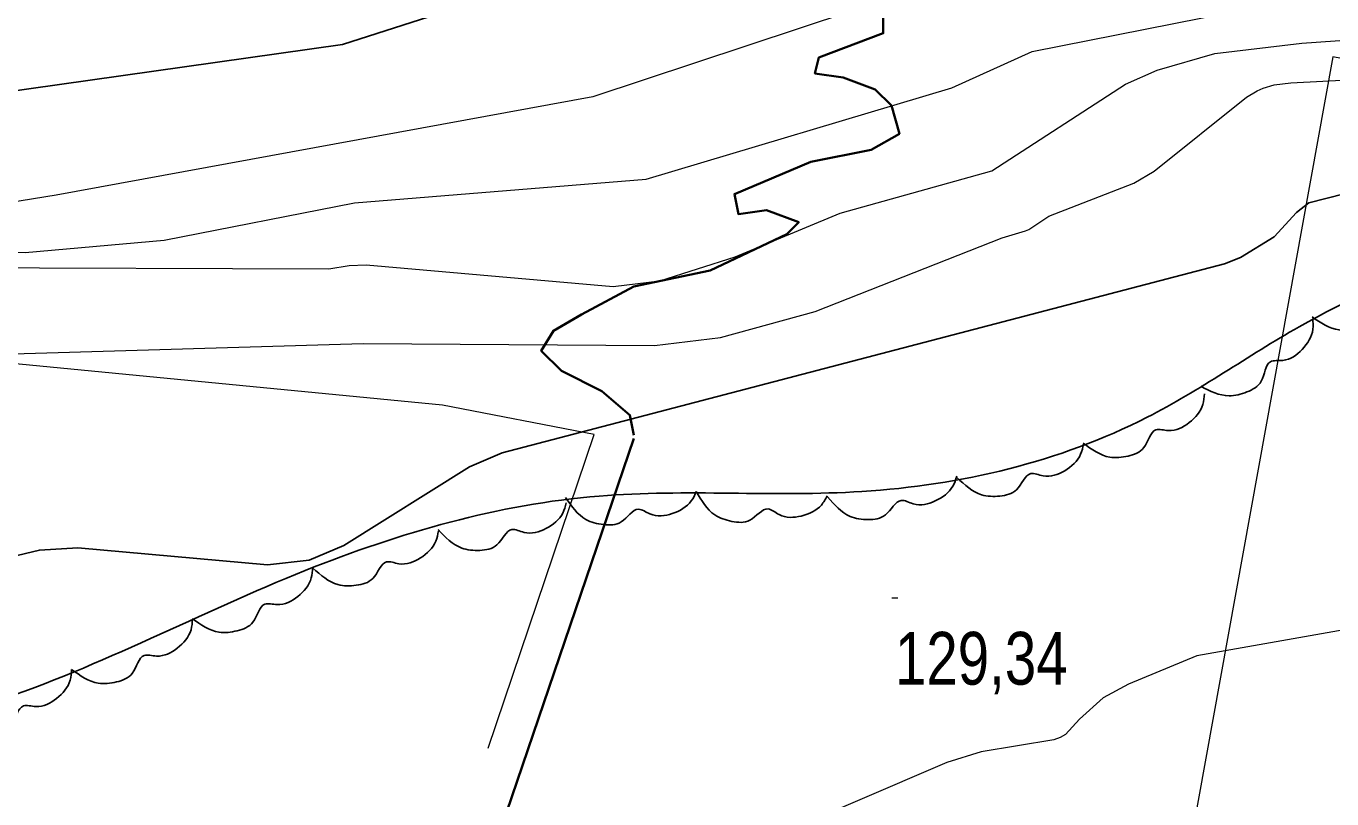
# Model space of a CAD drawing. Extents: x 483843 to 488449, y 4381269 to 4384483.
# Drawn here: x 486345.1 to 486561.6, y 4382813.6 to 4382941.8 of the extents above; entities that cross this region are included whole.
import ezdxf

# ---------------------------------------------------------------- set-up
doc = ezdxf.new("R2010")
doc.units = 0
doc.header["$LTSCALE"] = 3.8
for name, color, linetype, lineweight in [('27', 7, 'Continuous', 25), ('51', 7, 'Continuous', 13), ('6', 7, 'Continuous', 35), ('7', 7, 'Continuous', 13), ('8', 7, 'Continuous', 25), ('9', 7, 'Continuous', 13)]:
    doc.layers.add(name, color=color, linetype=linetype, lineweight=lineweight)

msp = doc.modelspace()

# ---------------------------------------------------------------- linework, layer by layer
at = {"layer": '27'}
for points in [[(486510.56, 4382972.83), (486592.89, 4382960.7), (486601.82, 4382957.51), (486605.65, 4382949.21), (486605.01, 4382945.38), (486612.67, 4382941.55), (486617.14, 4382941.55), (486645.86, 4382947.29), (486666.92, 4382951.76), (486682.87, 4382958.79), (486691.17, 4382972.2), (486697.55, 4382995.18), (486698.19, 4383013.7), (486700.1, 4383028.38), (486705.21, 4383044.98), (486712.23, 4383062.86), (486713.51, 4383076.27), (486713.51, 4383089.04), (486710.95, 4383094.79), (486707.76, 4383100.53), (486695, 4383117.13), (486669.47, 4383126.71), (486659.9, 4383138.2), (486650.96, 4383150.33), (486637.56, 4383166.93), (486626.71, 4383177.15), (486626.71, 4383182.26), (486685.43, 4383205.88), (486717.33, 4383225.68), (486728.82, 4383230.78), (486732.65, 4383230.78), (486739.03, 4383228.87), (486743.5, 4383227.59), (486748.61, 4383221.21), (486745.41, 4383218.01), (486738.39, 4383203.97), (486732.65, 4383177.15), (486727.55, 4383157.36), (486725.63, 4383141.39), (486727.55, 4383133.73), (486765.2, 4383119.05), (486811.79, 4383105), (486813.06, 4383104.36), (486819.44, 4383106.92), (486824.55, 4383113.3), (486825.19, 4383127.35), (486820.08, 4383159.91), (486816.89, 4383173.96), (486816.89, 4383178.43), (486819.44, 4383183.54), (486826.46, 4383182.9), (486839.23, 4383173.96), (486851.35, 4383158.63), (486851.35, 4383155.44), (486854.55, 4383149.7), (486860.29, 4383146.5), (486874.33, 4383147.78), (486881.35, 4383147.78), (486885.18, 4383146.5), (486885.82, 4383140.12), (486878.16, 4383135.65), (486855.18, 4383117.77), (486850.08, 4383106.92), (486844.33, 4383092.87), (486846.25, 4383073.72), (486850.08, 4383059.67), (486853.27, 4383048.81), (486859.01, 4383039.24), (486866.03, 4383030.3), (486874.97, 4383020.08), (486875.61, 4383011.78), (486873.05, 4382997.74), (486873.05, 4382979.86), (486877.52, 4382957.51), (486880.71, 4382931.33), (486896.03, 4382901.96), (486916.45, 4382878.98), (486920.28, 4382878.34), (486934.96, 4382878.98), (486953.46, 4382889.19), (486954.74, 4382904.52), (486949.64, 4382917.29), (486943.25, 4382926.22), (486931.13, 4382935.16), (486926.66, 4382940.27), (486927.94, 4382947.29), (486935.6, 4382954.32), (486935.6, 4382959.43), (486931.77, 4382975.39), (486917.73, 4383017.53), (486919, 4383028.38)], [(486286.37, 4382818.73), (486339.99, 4382829.8), (486391.37, 4382851.5), (486440.09, 4382863.84), (486483.65, 4382864.6), (486530.94, 4382876.91), (486556.13, 4382891.91), (486581.09, 4382903.76), (486654.31, 4382924.49), (486662.47, 4382925.04), (486711.17, 4382931.08), (486727.4, 4382937.04), (486766.91, 4382937.87), (486808.31, 4382909.18), (486821.81, 4382880.51), (486820.67, 4382841.64), (486812.49, 4382812.89), (486799.42, 4382770.69), (486791.78, 4382745.03), (486785, 4382714.29), (486784.58, 4382691.25), (486792.33, 4382675.66), (486812.73, 4382668.89), (486834.8, 4382649.92), (486842.09, 4382627.43), (486847.24, 4382607.13), (486841.07, 4382582.93), (486840.3, 4382544.36), (486820.33, 4382480.87), (486817.63, 4382459.06), (486815.97, 4382420.47), (486812.52, 4382387.85), (486799.99, 4382362.84), (486771.04, 4382337.85), (486733.51, 4382314.2), (486712.72, 4382296.59), (486687.38, 4382263.88), (486690.96, 4382229.15), (486713.22, 4382200.82), (486764.33, 4382192.43), (486778.5, 4382149.68), (486779.01, 4382117.89), (486787.15, 4382072.98), (486813.93, 4382065.66), (486857.54, 4382071.08), (486866.35, 4382080.34), (486893.23, 4382096.95), (486915.85, 4382116.25), (486928.06, 4382127.9), (486936.43, 4382157.7), (486928.1, 4382176.05), (486914.22, 4382205.24), (486902.98, 4382218.81), (486885.61, 4382249.79), (486879.29, 4382279.36), (486884.99, 4382315.26), (486888.52, 4382343.76), (486907.35, 4382375.88), (486922.54, 4382388.35), (486945.58, 4382366.33), (486954.28, 4382323.31), (486963.51, 4382283.6), (486982.52, 4382253.24), (487009.26, 4382225.98), (487037.6, 4382230.32), (487058.96, 4382252.37), (487069.68, 4382284.84), (487065.95, 4382338.17), (487054.24, 4382363.72), (487038.01, 4382386.56), (487027.59, 4382400.37), (487012.06, 4382422.24), (486991.9, 4382450.1), (486977.88, 4382471.56), (486976.21, 4382486.9), (486980.43, 4382521.64), (487024.88, 4382562.69), (487055.81, 4382565.06), (487106.74, 4382596.8), (487155.96, 4382614.11), (487207.74, 4382666.72), (487232.21, 4382676.6), (487267.31, 4382683.94), (487282.71, 4382693.48), (487294.56, 4382707.98), (487340.16, 4382736.84), (487389.67, 4382736.07), (487421.36, 4382716.33), (487454.29, 4382680.57), (487455.44, 4382629.06), (487501.37, 4382598.97)], [(486578.08, 4382902.41), (486577.88, 4382900.65), (486575.7, 4382897.54), (486572.29, 4382896.14), (486570.23, 4382896.17), (486568.34, 4382893.16), (486565.75, 4382891.68), (486562.74, 4382891.4), (486558.27, 4382893.55)], [(486558.38, 4382893.28), (486558.41, 4382891.5), (486556.63, 4382888.15), (486553.41, 4382886.33), (486551.37, 4382886.11), (486549.86, 4382882.89), (486547.48, 4382881.1), (486544.52, 4382880.45), (486539.82, 4382882.04)], [(486540.43, 4382880.79), (486540.18, 4382879.03), (486537.89, 4382876.01), (486534.44, 4382874.71), (486532.39, 4382874.81), (486530.39, 4382871.87), (486527.76, 4382870.47), (486524.74, 4382870.29), (486520.34, 4382872.59)], [(486520.38, 4382872.47), (486519.91, 4382870.76), (486517.26, 4382868.04), (486513.67, 4382867.2), (486511.64, 4382867.56), (486509.29, 4382864.89), (486506.5, 4382863.84), (486503.48, 4382864.05), (486499.41, 4382866.88)], [(486499.37, 4382867.12), (486498.72, 4382865.46), (486495.81, 4382863.03), (486492.15, 4382862.56), (486490.17, 4382863.12), (486487.56, 4382860.71), (486484.67, 4382859.94), (486481.7, 4382860.46), (486477.94, 4382863.7)], [(486456.19, 4382864.6), (486455.36, 4382863.03), (486452.2, 4382860.94), (486448.51, 4382860.87), (486446.61, 4382861.65), (486443.75, 4382859.55), (486440.79, 4382859.11), (486437.89, 4382859.95), (486434.51, 4382863.59)], [(486477.88, 4382863.85), (486476.92, 4382862.35), (486473.6, 4382860.53), (486469.91, 4382860.77), (486468.09, 4382861.7), (486465.06, 4382859.84), (486462.08, 4382859.64), (486459.26, 4382860.72), (486456.19, 4382864.62)], [(486434.63, 4382862.7), (486434.06, 4382861.02), (486431.26, 4382858.45), (486427.63, 4382857.81), (486425.63, 4382858.28), (486423.14, 4382855.75), (486420.29, 4382854.84), (486417.29, 4382855.22), (486413.38, 4382858.28)], [(486413.43, 4382858.09), (486413.01, 4382856.36), (486410.44, 4382853.57), (486406.87, 4382852.62), (486404.84, 4382852.92), (486402.57, 4382850.19), (486399.81, 4382849.05), (486396.78, 4382849.17), (486392.63, 4382851.89)], [(486392.59, 4382852.02), (486392.36, 4382850.26), (486390.12, 4382847.19), (486386.69, 4382845.84), (486384.64, 4382845.91), (486382.69, 4382842.94), (486380.08, 4382841.5), (486377.06, 4382841.27), (486372.63, 4382843.5)], [(486372.66, 4382843.43), (486372.42, 4382841.67), (486370.15, 4382838.63), (486366.71, 4382837.31), (486364.65, 4382837.4), (486362.68, 4382834.44), (486360.06, 4382833.02), (486357.04, 4382832.82), (486352.63, 4382835.08)], [(486352.63, 4382835.08), (486352.39, 4382833.32), (486350.13, 4382830.27), (486346.68, 4382828.95), (486344.63, 4382829.04), (486342.66, 4382826.08), (486340.03, 4382824.66), (486337.01, 4382824.46), (486332.6, 4382826.73)]]:
    msp.add_spline(points, degree=3, dxfattribs=at)
at = {"layer": '51'}
for points in [[(486269.04, 4382276.51), (486282.76, 4382298.7), (486279.91, 4382306.15), (486475.97, 4382417.35), (486565.92, 4382470.15), (486593.59, 4382581.58), (486631.16, 4382732.98), (486669.94, 4382915.82), (486561.72, 4382936.66), (486535.7, 4382792.93), (486414.87, 4382771.51)], [(486414.12, 4382878.9), (486326.19, 4382887.41), (486307.93, 4382881.7)], [(486421.69, 4382822.05), (486439.28, 4382874.02), (486414.12, 4382878.9)]]:
    msp.add_lwpolyline(points, dxfattribs=at)
at = {"layer": '6'}
for points in [[(486487.19, 4382945.24), (486487.19, 4382940.58), (486476.52, 4382936.58), (486475.85, 4382933.91), (486480.52, 4382933.24), (486485.86, 4382931.24), (486488.53, 4382928.58), (486489.86, 4382923.91), (486485.19, 4382921.25), (486475.19, 4382919.25), (486462.51, 4382913.91), (486463.18, 4382910.58), (486467.85, 4382911.25), (486473.18, 4382909.25), (486471.18, 4382907.25), (486458.51, 4382901.25), (486445.84, 4382898.58), (486437.16, 4382893.92), (486432.49, 4382891.25), (486430.49, 4382887.92), (486433.83, 4382884.59), (486440.5, 4382881.25), (486445.17, 4382877.25), (486445.84, 4382873.92)], [(486445.81, 4382873.41), (486406.24, 4382757.15), (486396.79, 4382728.38)]]:
    msp.add_lwpolyline(points, dxfattribs=at)
at = {"layer": '7'}
msp.add_line((486488.62, 4382846.94), (486489.62, 4382846.94), dxfattribs=at)
at = {"layer": '8'}
for points in [[(486211.56, 4382935.36), (486216.76, 4382933.32), (486233.75, 4382923.64), (486243.56, 4382920.16), (486245.48, 4382919.71), (486248.21, 4382919.32), (486292.66, 4382923.79), (486293.07, 4382923.93), (486397.51, 4382938.71), (486474.64, 4382963.45), (486498.1, 4382967.15), (486503.67, 4382967.23), (486616.81, 4382962.27)], [(486608.51, 4382925.41), (486557.74, 4382912.44), (486555.69, 4382910.87), (486552.01, 4382906.83), (486546.39, 4382903.37), (486543.76, 4382902.32), (486424, 4382871.02), (486418.58, 4382868.67), (486397.78, 4382855.62), (486392.02, 4382853.2), (486385.1, 4382852.46), (486353.67, 4382855.24), (486347.28, 4382854.89), (486337.54, 4382852.55), (486328.28, 4382849.21), (486300.33, 4382842.36), (486295.33, 4382841.89), (486288.15, 4382842.29), (486281.3, 4382841.82), (486276.79, 4382840.12), (486256.58, 4382829), (486253.44, 4382828.16), (486250.22, 4382827.61), (486193.71, 4382833.3)]]:
    msp.add_lwpolyline(points, dxfattribs=at)
at = {"layer": '9'}
for points in [[(486707.09, 4382986.01), (486702.99, 4382984.63), (486688.99, 4382982.05), (486678.53, 4382979.14), (486676.18, 4382977.95), (486674.06, 4382976.6), (486668.37, 4382970.33), (486663.51, 4382962.32), (486662.06, 4382960.77), (486660.92, 4382960.4), (486657.81, 4382958.89), (486653.56, 4382957.47), (486651.78, 4382957.05), (486614.12, 4382952.08), (486562.6, 4382953.37), (486506.87, 4382949.77), (486490.28, 4382947.07), (486439.04, 4382930.03), (486350.05, 4382913.74), (486340.11, 4382912.1), (486241.96, 4382913.04), (486233.39, 4382914.09), (486204.04, 4382922.07)], [(486204.81, 4382911.48), (486223.61, 4382907.57), (486344.91, 4382904.21), (486367.99, 4382906.25), (486399.53, 4382912.46), (486447.9, 4382916.37), (486498.56, 4382931.55), (486511.88, 4382937.53), (486549.36, 4382944.96), (486558.44, 4382945.54), (486602.16, 4382945.13)], [(486203.4, 4382902.2), (486395.24, 4382901.53), (486398.62, 4382902.06), (486401.46, 4382902.17), (486442.38, 4382898.59), (486450.17, 4382899.51), (486462.64, 4382903.53), (486480.06, 4382910.74), (486505.16, 4382917.77), (486527.35, 4382932.12), (486532.62, 4382934.43), (486542.18, 4382937.23), (486556.59, 4382938.94), (486641.9, 4382944.92)], [(486475.88, 4382894.42), (486506.88, 4382906.67), (486510.74, 4382907.8), (486511.33, 4382908.05), (486514.63, 4382910.22), (486528.71, 4382915.72), (486532.11, 4382917.69), (486547.39, 4382929.99), (486549.19, 4382931.05), (486550.18, 4382931.48), (486552, 4382932.01), (486554.73, 4382932.34), (486655.37, 4382937.58)], [(486185.5, 4382888.04), (486226.62, 4382884.66), (486250.97, 4382879.25), (486256.89, 4382879.48), (486286.62, 4382885.75), (486400.94, 4382889.11), (486449.26, 4382888.79), (486460.19, 4382890.11), (486475.88, 4382894.42)], [(486639.7, 4382855.07), (486539.18, 4382837.35), (486527.85, 4382832.65), (486523.63, 4382830.37), (486519.72, 4382826.85), (486517.41, 4382824.31), (486516.5, 4382823.81), (486515.47, 4382823.41), (486503.42, 4382821.42), (486497.71, 4382819.69), (486468.09, 4382806.96)]]:
    msp.add_lwpolyline(points, dxfattribs=at)

# ---------------------------------------------------------------- texts
at = {"layer": '7', "width": 0.8}
msp.add_text('129,34', height=8.75, dxfattribs=at).set_placement((486489.12, 4382832.57))

doc.saveas('drawing.dxf')
